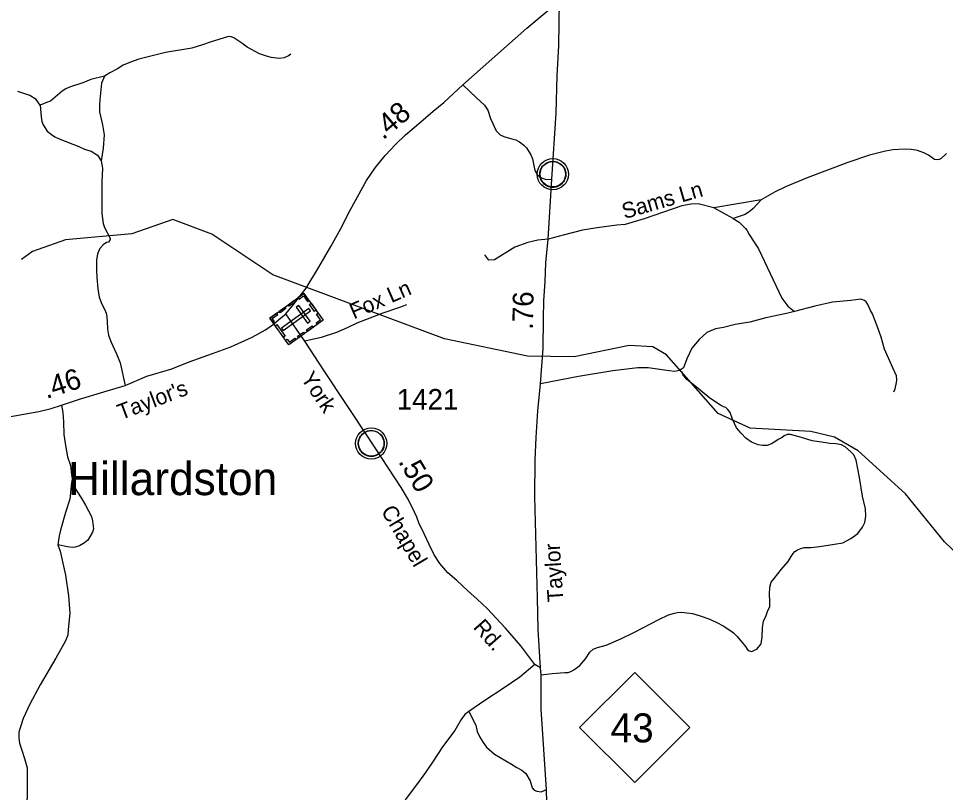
# Model space of a CAD drawing. Extents: x 2220236 to 2384410, y 720751 to 894131.
# Drawn here: x 2313036 to 2318634, y 855045 to 859718 of the extents above; entities that cross this region are included whole.
import ezdxf

# ---------------------------------------------------------------- set-up
doc = ezdxf.new("R2010")
doc.units = 0
for name, color, linetype in [('Exist Civil Demographics Community CELL', 7, 'Continuous'), ('Exist Civil Demographics Community Label', 7, 'Continuous'), ('Exist Cultural Cemetery CELL', 7, 'Continuous'), ('Exist Hydrographic Misc Water Feature', 7, 'Continuous'), ('Exist Road Non-System Type 51', 7, 'Continuous'), ('Exist Road Non-System Type 51 Label', 7, 'Continuous'), ('Exist Road Primary NC Attributed', 7, 'Continuous'), ('Exist Road Primary NC Label', 7, 'Continuous'), ('Exist Road Primary NC Service Mileage Hundredths English Label', 7, 'Continuous'), ('Exist Road Primary NC Shield CELL', 7, 'Continuous'), ('Exist Road Primary NC Shield Number Label', 7, 'Continuous'), ('Exist Road Secondary Mileage Hundredths English Label', 7, 'Continuous'), ('Exist Road Secondary Type 51 Attributed', 7, 'Continuous'), ('Exist Road Secondary Type 51 Label', 7, 'Continuous'), ('Exist Road Secondary Type 51 Number Label', 7, 'Continuous')]:
    doc.layers.add(name, color=color, linetype=linetype)

msp = doc.modelspace()

# ---------------------------------------------------------------- linework, layer by layer
at = {"layer": 'Exist Civil Demographics Community CELL'}
for points in [[(2316185.3, 858790.5), (2316186.3, 858796.1), (2316188.1, 858802.7), (2316191, 858809.9), (2316194, 858815.6), (2316197.3, 858821.3), (2316201.1, 858826.5), (2316205, 858830.8), (2316209.6, 858835.4), (2316215.1, 858840), (2316220.6, 858843.7), (2316225.4, 858846.5), (2316230.5, 858849), (2316236, 858851.3), (2316241.6, 858853.1), (2316245.9, 858854.3), (2316250.8, 858855), (2316254.9, 858855.7), (2316261.3, 858856), (2316265.7, 858855.9), (2316271.4, 858855.6), (2316276.3, 858854.9), (2316281.2, 858853.9), (2316286.2, 858852.5), (2316291.3, 858850.6), (2316298, 858847.6), (2316304.3, 858844.1), (2316309.3, 858840.6), (2316314.5, 858836.6), (2316317.8, 858833.4), (2316321.9, 858829.1), (2316325.8, 858824.4), (2316328.9, 858819.8), (2316332, 858814.8), (2316334.4, 858809.6), (2316336.5, 858804.6), (2316338, 858799.6), (2316339.3, 858795), (2316340.4, 858788.9), (2316341, 858784.2), (2316341.3, 858778.2), (2316341.1, 858772.4), (2316340.6, 858766.8), (2316339.6, 858761.3), (2316338, 858755.1), (2316336.1, 858749.3), (2316333.8, 858744.2), (2316330.6, 858738.2), (2316327.4, 858732.9), (2316323.9, 858728.2), (2316319.7, 858723.5), (2316314.4, 858718.5), (2316309.4, 858714.4), (2316304.4, 858710.9), (2316300, 858708.4), (2316293.2, 858705.2), (2316286.1, 858702.5), (2316280.1, 858701), (2316273.5, 858699.7), (2316269.1, 858699.2), (2316264.6, 858699), (2316259, 858699), (2316254.7, 858699.4), (2316249.1, 858700.1), (2316243.2, 858701.4), (2316238.6, 858702.7), (2316233.4, 858704.6), (2316228.8, 858706.6), (2316224.9, 858708.8), (2316218.1, 858712.9), (2316212.5, 858717.2), (2316207.6, 858721.7), (2316203.2, 858726.5), (2316200, 858730.5), (2316197, 858734.7), (2316192.9, 858741.8), (2316191.2, 858745.3), (2316189.5, 858749.3), (2316186.9, 858757.5), (2316185.3, 858764.6), (2316184.7, 858769.7), (2316184.3, 858776), (2316184.3, 858780.7), (2316184.8, 858787.2)], [(2315088.6, 857165.3), (2315089.6, 857170.9), (2315091.4, 857177.5), (2315094.3, 857184.7), (2315097.2, 857190.4), (2315100.6, 857196.2), (2315104.3, 857201.3), (2315108.3, 857205.7), (2315112.9, 857210.3), (2315118.4, 857214.9), (2315123.8, 857218.5), (2315128.7, 857221.4), (2315133.8, 857223.8), (2315139.2, 857226.1), (2315144.9, 857228), (2315149.2, 857229.1), (2315154, 857229.8), (2315158.2, 857230.6), (2315164.5, 857230.8), (2315169, 857230.7), (2315174.6, 857230.5), (2315179.5, 857229.7), (2315184.4, 857228.7), (2315189.4, 857227.3), (2315194.6, 857225.4), (2315201.3, 857222.5), (2315207.5, 857219), (2315212.6, 857215.4), (2315217.8, 857211.4), (2315221.1, 857208.3), (2315225.2, 857203.9), (2315229.1, 857199.2), (2315232.1, 857194.6), (2315235.3, 857189.6), (2315237.7, 857184.4), (2315239.7, 857179.4), (2315241.3, 857174.4), (2315242.6, 857169.8), (2315243.7, 857163.8), (2315244.3, 857159.1), (2315244.6, 857153.1), (2315244.4, 857147.3), (2315243.8, 857141.6), (2315242.9, 857136.1), (2315241.2, 857130), (2315239.4, 857124.1), (2315237.1, 857119.1), (2315233.9, 857113.1), (2315230.6, 857107.7), (2315227.2, 857103), (2315222.9, 857098.3), (2315217.7, 857093.3), (2315212.6, 857089.2), (2315207.6, 857085.8), (2315203.3, 857083.3), (2315196.5, 857080), (2315189.3, 857077.3), (2315183.4, 857075.9), (2315176.8, 857074.6), (2315172.4, 857074.1), (2315167.9, 857073.8), (2315162.3, 857073.8), (2315158, 857074.2), (2315152.4, 857075), (2315146.5, 857076.3), (2315141.9, 857077.6), (2315136.7, 857079.5), (2315132.1, 857081.4), (2315128.2, 857083.7), (2315121.4, 857087.8), (2315115.8, 857092), (2315110.9, 857096.5), (2315106.4, 857101.4), (2315103.2, 857105.3), (2315100.3, 857109.5), (2315096.2, 857116.6), (2315094.5, 857120.2), (2315092.7, 857124.2), (2315090.2, 857132.4), (2315088.6, 857139.4), (2315087.9, 857144.6), (2315087.6, 857150.9), (2315087.5, 857155.6), (2315088.1, 857162.1)]]:
    msp.add_lwpolyline(points, close=True, dxfattribs=at)
for centre, radius in [((2316263, 858778.1), 94.3), ((2316262.7, 858778.4), 76.7), ((2315166.2, 857152.9), 94.3), ((2315166, 857153.2), 76.7)]:
    msp.add_circle(centre, radius, dxfattribs=at)
at = {"layer": 'Exist Cultural Cemetery CELL'}
for points in [[(2314759.1, 858058.9), (2314875.7, 857897.5), (2314669.2, 857748.4), (2314552.7, 857909.9)], [(2314724, 858033.6), (2314730.6, 858024.4), (2314756.8, 858043.2), (2314780.5, 858010.3), (2314789.5, 858016.8), (2314759.1, 858058.9)], [(2314663.9, 857990.2), (2314699, 858015.5), (2314705.7, 858006.3), (2314670.5, 857980.9)], [(2314609.4, 857950.8), (2314644.5, 857976.2), (2314651.1, 857967), (2314616, 857941.6)], [(2314799.2, 857953.4), (2314788.3, 857968.5), (2314623.8, 857849.8), (2314634.8, 857834.7)], [(2314727.8, 857986), (2314712.7, 857975.1), (2314781.6, 857879.6), (2314796.8, 857890.5)], [(2314802.5, 857998.9), (2314832.8, 857956.8), (2314823.6, 857950.2), (2314793.2, 857992.2)], [(2314572.1, 857883.1), (2314581.4, 857889.8), (2314568.5, 857907.6), (2314601.3, 857931.3), (2314594.8, 857940.3), (2314552.7, 857909.9)], [(2314840.6, 857872.1), (2314833.9, 857881.3), (2314860, 857900.1), (2314836.3, 857933), (2314845.3, 857939.5), (2314875.7, 857897.4)], [(2314595.6, 857870), (2314645.3, 857801.2), (2314636.1, 857794.5), (2314586.4, 857863.3)], [(2314774.6, 857838.5), (2314809.7, 857863.9), (2314816.4, 857854.7), (2314781.3, 857829.3)], [(2314649.8, 857775.3), (2314659.1, 857782), (2314672, 857764.2), (2314704.8, 857787.9), (2314711.3, 857778.8), (2314669.2, 857748.4)], [(2314721.2, 857800), (2314756.3, 857825.3), (2314762.9, 857816.1), (2314727.8, 857790.7)]]:
    msp.add_lwpolyline(points, close=True, dxfattribs=at)
at = {"layer": 'Exist Hydrographic Misc Water Feature'}
msp.add_lwpolyline([(2318855.3, 856341.7), (2318628.3, 856558.8), (2318392.3, 856847.8), (2318106.3, 857108.5), (2317963.3, 857191.3), (2317821.2, 857224.9), (2317455.2, 857245.9), (2317262.2, 857333.2), (2316950.4, 857688), (2316866.3, 857737.1), (2316724.2, 857744.4), (2316392.2, 857675), (2316109.2, 857679.8), (2315608.3, 857784), (2314571.1, 858171.5), (2314202.2, 858415.6), (2313967.2, 858504.5), (2313719.1, 858418.8), (2313319.2, 858382.7), (2313120.1, 858312.2), (2313054.1, 858263.6)], dxfattribs=at)
at = {"layer": 'Exist Road Non-System Type 51'}
for p in [(2317521.6, 858623.9), (2317352.8, 858510.1)]:
    msp.add_line(p, (2317236.3, 858575), dxfattribs=at)
for points in [[(2314681.1, 859502.9), (2314665.3, 859492.9), (2314639.4, 859480.6), (2314609.6, 859476.2), (2314561.5, 859483.6), (2314527.5, 859493.3), (2314491.2, 859505), (2314416.9, 859546.1), (2314384.7, 859569.8), (2314336.4, 859601.3), (2314320.3, 859609), (2314304.2, 859611), (2314192.6, 859575.8), (2314146.8, 859559.3), (2314083, 859540.5), (2313923.5, 859512.7), (2313762, 859473.1), (2313712.2, 859454.5), (2313668.3, 859436.1), (2313632.6, 859413.8), (2313586.9, 859391.3), (2313555.1, 859370.8)], [(2313555.1, 859370.8), (2313473.3, 859350.1), (2313423.6, 859329.4), (2313344, 859304.7), (2313322, 859294.4), (2313300.1, 859280.1), (2313228.8, 859219.4), (2313215, 859215.2), (2313167.2, 859194.9)], [(2313555.1, 859370.8), (2313537.6, 859328.7), (2313526.7, 859228.6), (2313524.9, 859194.7), (2313525.4, 859154.7), (2313542.4, 859077), (2313553, 859017), (2313547.8, 858934.9), (2313534.7, 858859)], [(2315718.9, 859317.8), (2315801, 859239.7), (2315849.2, 859194.9), (2315870.7, 859165), (2315887.3, 859115.2), (2315921.4, 859040.4), (2315943.9, 859016.8), (2315966.1, 859006.9), (2316016.2, 858991.6), (2316040.2, 858985.8), (2316062.3, 858974.1), (2316088.5, 858954.3), (2316102.8, 858938.5), (2316129.2, 858894.8), (2316139.5, 858871), (2316154.2, 858801.2), (2316168.4, 858777.3), (2316190.7, 858759.4), (2316204.7, 858751.6), (2316222.7, 858745.9), (2316256.8, 858748.3)], [(2313167.2, 859194.9), (2313142.7, 859230.5), (2313104.5, 859254.1), (2313030.4, 859277.3)], [(2313167.2, 859194.9), (2313171.9, 859124.8), (2313176.2, 859097), (2313184.4, 859077.1), (2313208.8, 859039.3), (2313235.1, 859017.6), (2313255.2, 859003.8), (2313281.3, 858992.1), (2313399.7, 858945.5), (2313433.9, 858929.7), (2313474, 858918.1), (2313512.3, 858892.7), (2313534.7, 858859)], [(2318640.1, 858903.9), (2318608.4, 858873.4), (2318596.4, 858867.3), (2318584.5, 858865.3), (2318568.4, 858867.2), (2318532.1, 858892.7), (2318504.1, 858908.4), (2318465.9, 858922), (2318427.9, 858927.7), (2318390, 858929.1), (2318315.9, 858926.3), (2318272, 858917.9), (2318176.4, 858893), (2318044.9, 858849.6), (2317800, 858756.9), (2317668.6, 858701.5), (2317605, 858672.9), (2317521.6, 858623.9)], [(2313534.7, 858859), (2313543.1, 858814.9), (2313538, 858733.1), (2313539.3, 858609.1), (2313538.1, 858541), (2313546.7, 858481.1), (2313554.9, 858457.3), (2313589.6, 858391.6), (2313589.8, 858383.6), (2313580, 858367.6), (2313567.9, 858365.3), (2313546.1, 858351.2), (2313528.3, 858331.1), (2313520.5, 858317), (2313512.8, 858294.9), (2313507.1, 858260.8), (2313505.8, 858196.7), (2313508.3, 858154.8), (2313515.1, 858087.1), (2313523.5, 858037), (2313537.9, 857993.2), (2313558.5, 857955.6), (2313566.6, 857933.5), (2313571.1, 857891.7), (2313573.5, 857841.8), (2313580, 857805.8), (2313592.4, 857767.9), (2313627.2, 857694.3), (2313649.7, 857638.6), (2313679.9, 857502.5)], [(2317521.6, 858623.9), (2317472.1, 858571.4), (2317456.3, 858557.2), (2317424.6, 858534.9), (2317352.8, 858510.1)], [(2317236.3, 858575), (2317140, 858599.8), (2317098.1, 858597.3), (2317042.1, 858586.8), (2316815, 858508.3), (2316699.6, 858475.2), (2316649.5, 858470.5), (2316529.7, 858455.4), (2316441.9, 858440.4), (2316326.2, 858411.1), (2316234.5, 858386.9)], [(2317352.8, 858510.1), (2317389.1, 858488.6), (2317427.4, 858450.9), (2317435.6, 858441.1), (2317447.9, 858415.2), (2317504.7, 858327.9), (2317645.9, 858029.5), (2317682.3, 857982), (2317721.6, 857950.1)], [(2316234.5, 858386.9), (2316172.3, 858380.3), (2316112.5, 858365.3), (2316032.9, 858337.1), (2315910.1, 858262.3), (2315876.9, 858259), (2315852, 858292.2)], [(2318321.7, 857465), (2318329.6, 857483.1), (2318339, 857521.1), (2318341, 857537.2), (2318338.6, 857561.1), (2318316.2, 857608.8), (2318267, 857722.2), (2318246.2, 857794), (2318225.6, 857851.8), (2318205.1, 857903.6), (2318194.6, 857935.5), (2318182.2, 857955.2), (2318166.4, 857991.6), (2318154.6, 858008), (2318144.9, 858014.9), (2318123.3, 858023.2), (2318063.5, 858014.9), (2317952.3, 858006.6), (2317846.1, 857981.7), (2317721.6, 857950.1)], [(2315379.2, 857989.1), (2315359.3, 857980.9), (2315331.4, 857972.6), (2315235.9, 857939.6), (2315078.5, 857880), (2315020.9, 857851.2), (2314955.2, 857822.5), (2314863.7, 857791.6), (2314765.9, 857770.5)], [(2317721.6, 857950.1), (2317674.3, 857936.8), (2317549.9, 857910.3), (2317451.9, 857885.4), (2317364, 857870.4), (2317294.3, 857853.8), (2317245.3, 857845.5), (2317192.2, 857822.2), (2317147.4, 857780.7), (2317102.6, 857727.6), (2317072.7, 857664.5), (2317052.8, 857609.7), (2317027.9, 857593.1), (2316998, 857588.1), (2316938.2, 857594.7), (2316838.7, 857609.7), (2316775.6, 857609.7), (2316626.2, 857591.4), (2316418.8, 857556.5), (2316188.1, 857513.3)], [(2317276, 857383.8), (2317211.3, 857427), (2317131.6, 857491.7), (2317071.9, 857538.2), (2317048.6, 857569.8), (2317042, 857588.1)], [(2313294.9, 857384.6), (2313304, 857339.8), (2313307.3, 857283.3), (2313309, 857206.9), (2313318.9, 857140.5), (2313330.5, 857072.4), (2313348.8, 857019.3), (2313355.4, 856964.4), (2313358.8, 856939.5), (2313355.8, 856915.7)], [(2316193, 855754.6), (2316259.4, 855762.9), (2316335.8, 855769.5), (2316355.7, 855769.5), (2316372.3, 855776.2), (2316390.5, 855786.1), (2316425.4, 855811), (2316460.3, 855852.6), (2316486.8, 855892.4), (2316506.7, 855910.7), (2316533.3, 855920.6), (2316584.7, 855935.6), (2316674.4, 855972.1), (2316755.7, 856013.7), (2316903.4, 856090), (2316961.5, 856118.3), (2316998, 856128.2), (2317016.3, 856131.6), (2317039.5, 856133.2), (2317072.7, 856129.9), (2317105.9, 856124.9), (2317152.4, 856111.6), (2317205.5, 856093.4), (2317250.3, 856073.4), (2317295.1, 856048.5), (2317346.5, 856015.3), (2317354.8, 856008.7), (2317376.4, 855987.1), (2317394.7, 855965.5), (2317406.3, 855950.5), (2317416.3, 855938.9), (2317426.2, 855925.6), (2317436.2, 855910.7), (2317449.4, 855900.7), (2317464.4, 855897.4), (2317481, 855904), (2317495.9, 855910.7), (2317520.8, 855942.2), (2317527.5, 855985.4), (2317529.1, 856038.6), (2317535.8, 856080.1), (2317550.7, 856113.3), (2317559, 856138.2), (2317573.9, 856168.1), (2317573.9, 856203), (2317570.6, 856241.2), (2317573.9, 856284.4), (2317580.6, 856314.3), (2317598.8, 856337.5), (2317643.6, 856394), (2317685.1, 856440.5), (2317701.7, 856470.4), (2317715, 856488.6), (2317725, 856500.3), (2317739.9, 856510.2), (2317759.8, 856518.5), (2317781.4, 856525.2), (2317822.9, 856525.2), (2317872.7, 856530.2), (2317964, 856545.1), (2318015.4, 856551.7), (2318063.5, 856578.3), (2318105, 856609.9), (2318132.4, 856646.4), (2318147.4, 856676.3), (2318154, 856714.5), (2318150.7, 856757.7), (2318132.4, 856834.1), (2318114.2, 856947), (2318095.9, 857051.6), (2318081, 857083.2), (2318062.7, 857101.5), (2318029.5, 857133), (2318006.3, 857144.6), (2317973.1, 857151.3), (2317936.6, 857152.9), (2317885.1, 857159.6), (2317828.7, 857167.9), (2317765.6, 857187.8), (2317720.8, 857201.1), (2317697.6, 857206.1), (2317677.7, 857206.1), (2317661.1, 857197.8), (2317647.8, 857189.5), (2317624.5, 857176.2), (2317603, 857162.9), (2317583.1, 857149.6), (2317558.2, 857141.3), (2317528.3, 857139.7), (2317503.4, 857144.6), (2317461.9, 857161.3), (2317428.7, 857184.5), (2317400.5, 857214.4), (2317372.3, 857247.6), (2317349, 857299.1), (2317334.1, 857339), (2317320.8, 857357.2), (2317307.5, 857368.8), (2317294.3, 857373.8), (2317276, 857383.8)], [(2313355.8, 856915.7), (2313414.7, 856824.5), (2313441.1, 856780.7), (2313475.8, 856711.1), (2313482, 856685.2), (2313488.6, 856637.2), (2313482.8, 856617.2), (2313453.4, 856569), (2313433.4, 856552.7), (2313403.8, 856534.3), (2313377.9, 856526.1), (2313359.8, 856523.9), (2313331.8, 856527.6), (2313273.7, 856541)], [(2313355.8, 856915.7), (2313344.6, 856815.6), (2313319.5, 856735.3), (2313288.9, 856629.1), (2313281.1, 856595.1), (2313273.7, 856541)], [(2313273.7, 856541), (2313287.4, 856502.7), (2313319.8, 856357.6), (2313337.2, 856232), (2313345.5, 856127.4), (2313335.2, 856029.9), (2313333.6, 855995.8), (2313318.1, 855956.4), (2313260, 855856.7), (2313167.1, 855695.6), (2313104, 855577.7), (2313064.2, 855491.3), (2313046.7, 855441.5), (2313038.1, 855408.9), (2313037.6, 855373.4), (2313040.9, 855343.5), (2313054.2, 855307), (2313072.4, 855250.5), (2313087.4, 855194.1), (2313087.4, 855061.2), (2313085, 854953.7)], [(2316153.2, 855817.7), (2316063.6, 855741.3), (2315962.3, 855673.2), (2315852.8, 855600.1), (2315754.9, 855533.7)], [(2315754.9, 855533.7), (2315731.6, 855515.4), (2315708.4, 855485.5), (2315670.2, 855419.1), (2315597.2, 855321.1), (2315540.8, 855234.8), (2315494.3, 855166.7), (2315439.5, 855090.3), (2315376.5, 855008.9), (2315344.9, 854945.8), (2315303.4, 854869.4), (2315280.2, 854827.9), (2315247, 854733.2), (2315215.5, 854631.9), (2315190.6, 854542.5)], [(2315754.9, 855533.7), (2315798.4, 855452.5), (2315806.8, 855412.6), (2315821.2, 855378.8), (2315841.5, 855347), (2315861.8, 855319.2), (2315910.2, 855275.8), (2316012.9, 855217), (2316045.2, 855195.3), (2316075.2, 855179.7), (2316099.4, 855159.9), (2316125.8, 855116.2), (2316138.4, 855072.5), (2316150.6, 855058.6), (2316166.7, 855052.8), (2316192.6, 855049.1), (2316223.7, 855063.7)]]:
    msp.add_lwpolyline(points, dxfattribs=at)
at = {"layer": 'Exist Road Primary NC Attributed'}
for points in [[(2316188.1, 855797.8), (2316174, 856028.6), (2316170.6, 856219.6), (2316154, 856832.4), (2316155.7, 857051.6), (2316162.3, 857189.5), (2316171.5, 857348.9), (2316188.1, 857513.3), (2316203.8, 857726.2), (2316206.3, 857905.3), (2316208, 858013.2), (2316216.3, 858131.1), (2316221.2, 858244.1), (2316234.5, 858386.9), (2316256.8, 858748.3), (2316282.3, 859146.3), (2316288.1, 859372.3), (2316299.9, 859556.4), (2316303.1, 859826)], [(2316144.9, 853665.3), (2316183.1, 853849.7), (2316204.7, 853964.3), (2316226.2, 854080.5), (2316234.5, 854178.5), (2316237.9, 854273.2), (2316239.5, 854417.6), (2316237.9, 854578.7), (2316232.9, 854744.8), (2316223.7, 855063.7), (2316192.2, 855548.6), (2316193, 855754.6), (2316188.1, 855797.8)]]:
    msp.add_lwpolyline(points, dxfattribs=at)
at = {"layer": 'Exist Road Primary NC Shield CELL'}
msp.add_lwpolyline([(2316424.5, 855437.5), (2316757.5, 855770.5), (2317090.5, 855437.5), (2316757.5, 855104.5)], close=True, dxfattribs=at)
at = {"layer": 'Exist Road Secondary Type 51 Attributed'}
for points in [[(2314650, 857936), (2314695.7, 857992.5), (2314773.7, 858090.5), (2314849.2, 858216.7), (2314922.2, 858341.2), (2314982, 858450.8), (2315038.4, 858560.5), (2315138, 858741.5), (2315189.4, 858817.9), (2315249.2, 858890.9), (2315312.2, 858957.4), (2315373.7, 859015.5), (2315451.7, 859081.9), (2315539.6, 859160), (2315604.4, 859211.5), (2315718.9, 859317.8), (2316106.4, 859659.9), (2316303.1, 859826)], [(2312353.8, 857191.1), (2312549.6, 857238.5), (2312715.6, 857266.7), (2313158.8, 857346.4), (2313231.8, 857363), (2313294.9, 857384.6), (2313403.6, 857419.5), (2313551.3, 857464.3), (2313679.9, 857502.5), (2313811, 857559), (2313962.1, 857603.8), (2314066.6, 857645.4), (2314206.9, 857695.2), (2314318.1, 857736.7), (2314447.5, 857794.8), (2314527.2, 857839.7), (2314575.3, 857872.9), (2314605.2, 857899.5), (2314650, 857936)], [(2316188.1, 855797.8), (2316153.2, 855817.7), (2316068.6, 855930.6), (2315976.4, 856036.9), (2315866.9, 856156.5), (2315805.5, 856212.9), (2315749.1, 856262.8), (2315682.7, 856324.2), (2315627.9, 856372.4), (2315579.8, 856427.2), (2315546.6, 856480.3), (2315516.7, 856541.8), (2315485.2, 856606.6), (2315453.6, 856673), (2315440.4, 856707.9), (2315426.8, 856738.2), (2315392, 856811.6), (2315347.1, 856887.2), (2315152, 857184.9), (2314881.8, 857591.8), (2314765.9, 857770.5), (2314650, 857936)]]:
    msp.add_lwpolyline(points, dxfattribs=at)

# ---------------------------------------------------------------- texts
at = {"layer": 'Exist Civil Demographics Community Label'}
msp.add_text('Hillardston', height=200, dxfattribs=at).set_placement((2313335.1, 856840.7))
at = {"layer": 'Exist Road Non-System Type 51 Label'}
for s, rotation, p in [('Sams Ln', 16.2305, (2316695.8, 858506.9)), ('Fox Ln', 23.4502, (2315060.8, 857901.4))]:
    msp.add_text(s, height=95, rotation=rotation, dxfattribs=at).set_placement(p)
at = {"layer": 'Exist Road Primary NC Label'}
msp.add_text('Taylor', height=95, rotation=93.613, dxfattribs=at).set_placement((2316326.8, 856199))
at = {"layer": 'Exist Road Primary NC Service Mileage Hundredths English Label'}
msp.add_text('.76', height=125, rotation=89.1194, dxfattribs=at).set_placement((2316142.8, 857837.7))
at = {"layer": 'Exist Road Primary NC Shield Number Label'}
msp.add_text('43', height=175, dxfattribs=at).set_placement((2316611.6, 855347.8))
at = {"layer": 'Exist Road Secondary Mileage Hundredths English Label'}
for s, rotation, p in [('.48', 40.418, (2315237.7, 858981.9)), ('.46', 17.7895, (2313203.8, 857421)), ('.50', 300.7075, (2315326.7, 857043.8))]:
    msp.add_text(s, height=125, rotation=rotation, dxfattribs=at).set_placement(p)
at = {"layer": 'Exist Road Secondary Type 51 Label'}
for s, rotation, p in [('York', 303.586, (2314737.3, 857546.8)), ("Taylor's", 20.7879, (2313654.5, 857293.3)), ('Chapel', 300.7075, (2315222.2, 856744.8)), ('Rd.', 311.4453, (2315776.9, 856040))]:
    msp.add_text(s, height=95, rotation=rotation, dxfattribs=at).set_placement(p)
at = {"layer": 'Exist Road Secondary Type 51 Number Label'}
msp.add_text('1421', height=125, dxfattribs=at).set_placement((2315320.3, 857356.5))

doc.saveas('drawing.dxf')
